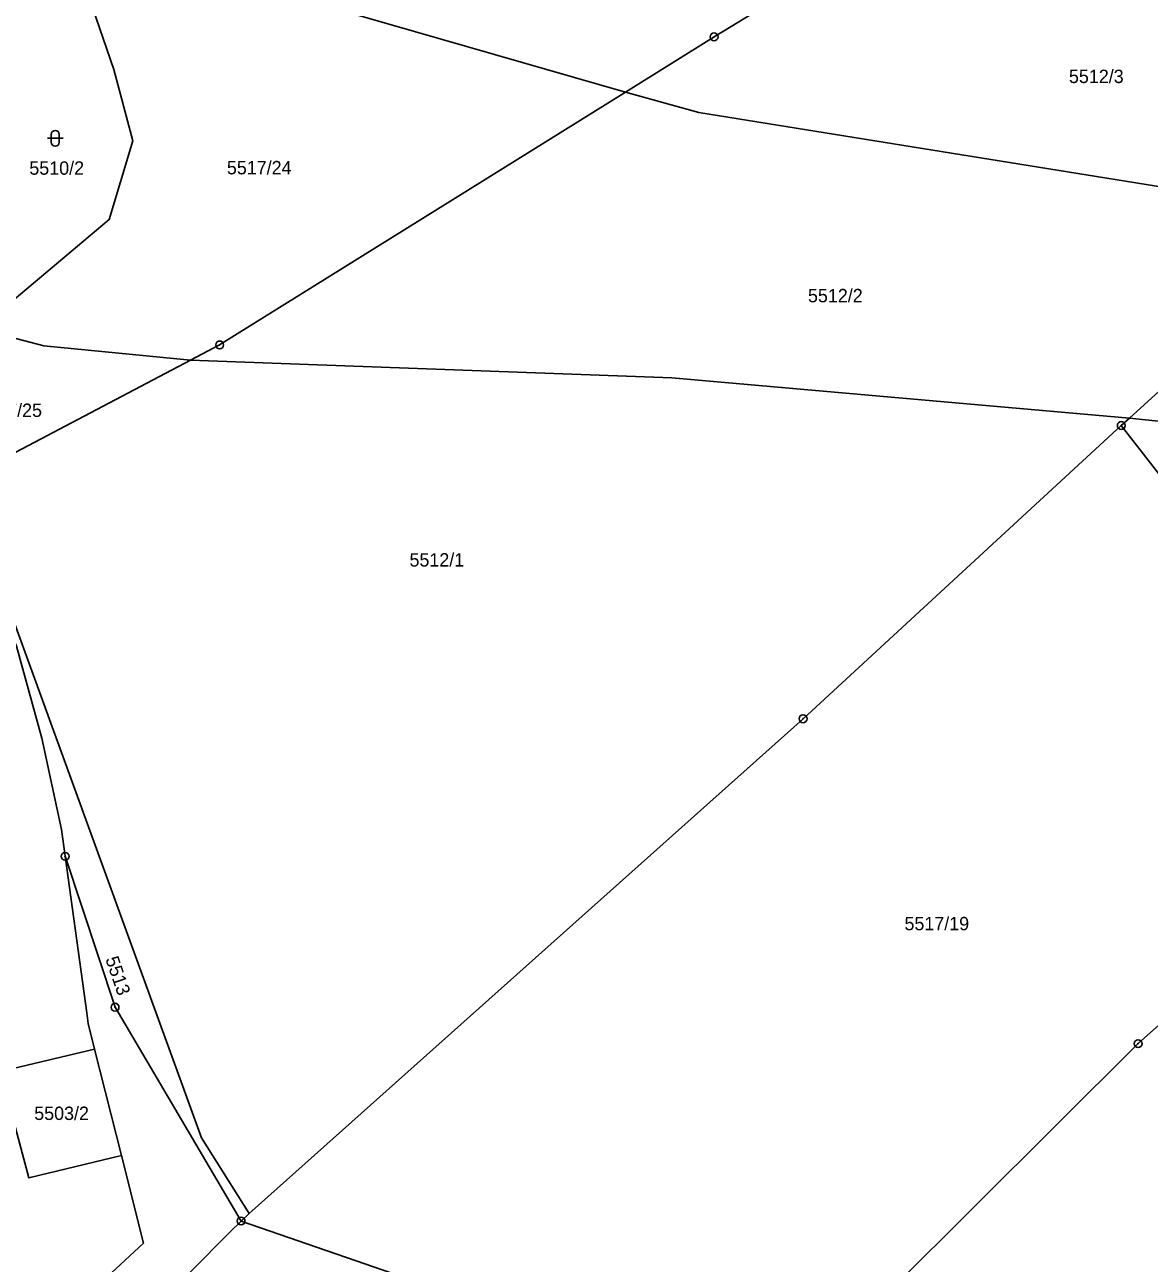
# Model space of a CAD drawing. Extents: x -644096 to -634268, y -1141430 to -1133463.
# Drawn here: x -638620.8 to -638477.9, y -1139805.7 to -1139648.3 of the extents above; entities that cross this region are included whole.
import ezdxf

# ---------------------------------------------------------------- set-up
doc = ezdxf.new("R2010")
doc.units = 0
for name, color, linetype in [('_CIVIL_CONSTRUCTION', 7, 'Continuous'), ('svrsek_osa_sjezdy', 7, 'Continuous'), ('svrsek_osa_VRT', 7, 'Continuous'), ('terminal_VRT', 7, 'Continuous')]:
    doc.layers.add(name, color=color, linetype=linetype)

msp = doc.modelspace()

# ---------------------------------------------------------------- linework, layer by layer
at = {"layer": '_CIVIL_CONSTRUCTION'}
for centre, radius in [((-638533.2, -1139649.87), 0.5), ((-638533.2, -1139649.87), 0.0303), ((-638596.02, -1139689.02), 0.5), ((-638596.02, -1139689.02), 0.0303), ((-638481.46, -1139699.26), 0.5), ((-638481.46, -1139699.26), 0.0303), ((-638521.89, -1139736.52), 0.5), ((-638521.89, -1139736.52), 0.0303), ((-638615.65, -1139754), 0.5), ((-638615.65, -1139754), 0.0303), ((-638609.31, -1139773.18), 0.5), ((-638609.31, -1139773.18), 0.0303), ((-638479.32, -1139777.81), 0.5), ((-638479.32, -1139777.81), 0.0303), ((-638593.3, -1139800.35), 0.5), ((-638593.3, -1139800.35), 0.0303)]:
    msp.add_circle(centre, radius, dxfattribs=at)
at = {"layer": 'svrsek_osa_sjezdy'}
for p, q in [((-638617.91, -1139662.76), (-638615.91, -1139662.76)), ((-638617.41, -1139662.26), (-638617.41, -1139663.26)), ((-638616.41, -1139663.26), (-638616.41, -1139662.26))]:
    msp.add_line(p, q, dxfattribs=at)
for centre, start, end in [((-638616.91, -1139662.26), 0, 180), ((-638616.91, -1139663.26), 180, 359.9879)]:
    msp.add_arc(centre, 0.5, start, end, dxfattribs=at)
at = {"layer": 'terminal_VRT'}
for p, q in [((-638452.49, -1139672.8), (-638480.43, -1139698.32)), ((-638628.71, -1139706.19), (-638599.74, -1139690.97)), ((-638481.46, -1139699.26), (-638521.89, -1139736.52)), ((-638480.43, -1139698.32), (-638481.46, -1139699.26)), ((-638444.6, -1139746.86), (-638481.46, -1139699.26)), ((-638598.31, -1139789.76), (-638628.71, -1139706.19)), ((-638521.89, -1139736.52), (-638592.28, -1139799.4)), ((-638608.5, -1139792.04), (-638611.91, -1139778.49)), ((-638592.28, -1139799.4), (-638598.31, -1139789.76)), ((-638593.3, -1139800.35), (-638592.28, -1139799.4))]:
    msp.add_line(p, q, dxfattribs=at)
for points in [[(-638484.13, -1139619.08), (-638497.27, -1139627.98), (-638533.2, -1139649.87), (-638544.47, -1139656.9)], [(-638626.16, -1139687.1), (-638623.75, -1139684.58), (-638610.06, -1139673.08), (-638607.04, -1139663.08), (-638609.46, -1139654.02), (-638613.55, -1139642.14), (-638612.91, -1139637.89)], [(-638612.91, -1139637.89), (-638587.92, -1139644.37), (-638544.47, -1139656.9)], [(-638599.74, -1139690.97), (-638596.02, -1139689.02), (-638544.47, -1139656.9)], [(-638544.47, -1139656.9), (-638535.13, -1139659.46), (-638452.49, -1139672.8)], [(-638626.16, -1139687.1), (-638618.34, -1139689.13), (-638599.74, -1139690.97)], [(-638480.43, -1139698.32), (-638538.55, -1139693.21), (-638599.74, -1139690.97)], [(-638480.43, -1139698.32), (-638440.56, -1139702.49), (-638413.48, -1139702.44), (-638405.06, -1139703.61), (-638399.14, -1139705.06)], [(-638615.65, -1139754), (-638616.12, -1139750.59), (-638618.6, -1139738.97), (-638621.84, -1139727.31), (-638623.43, -1139723.54), (-638626.86, -1139716.45), (-638629.11, -1139713.39), (-638630.11, -1139712.07), (-638630.13, -1139710.5)], [(-638444.6, -1139746.86), (-638479.32, -1139777.81), (-638531.37, -1139829.65)], [(-638593.3, -1139800.35), (-638609.31, -1139773.18), (-638615.65, -1139754)], [(-638611.91, -1139778.49), (-638612.73, -1139775.25), (-638612.91, -1139773.9), (-638615.65, -1139754)], [(-638608.5, -1139792.04), (-638620.28, -1139794.84), (-638623.86, -1139781.36), (-638611.91, -1139778.49)], [(-638686.75, -1139784.5), (-638698.28, -1139799.05), (-638714.96, -1139830.66), (-638717.73, -1139842.46), (-638718.39, -1139854.39), (-638707.9, -1139860.36), (-638664.55, -1139853.67), (-638657.04, -1139850.77), (-638639.03, -1139833.93), (-638635.96, -1139831.19), (-638605.71, -1139803.15), (-638608.5, -1139792.04)], [(-638619.67, -1139826.93), (-638594.71, -1139801.76), (-638593.3, -1139800.35)], [(-638531.37, -1139829.65), (-638554.62, -1139813.72), (-638593.3, -1139800.35)]]:
    msp.add_lwpolyline(points, dxfattribs=at)

# ---------------------------------------------------------------- texts
at = {"layer": 'svrsek_osa_VRT'}
for s, p in [('5512/3', (-638488.11, -1139655.74)), ('5510/2', (-638620.2, -1139667.39)), ('5517/24', (-638595.1, -1139667.34)), ('5512/2', (-638521.27, -1139683.6)), ('5517/25', (-638626.81, -1139698.17)), ('5512/1', (-638571.9, -1139717.18)), ('5517/19', (-638509.01, -1139763.4)), ('5503/2', (-638619.58, -1139787.51))]:
    msp.add_text(s, height=1.7, dxfattribs=at).set_placement(p)
msp.add_text('5513', height=1.7, rotation=289, dxfattribs=at).set_placement((-638610.56, -1139767.05))

doc.saveas('drawing.dxf')
